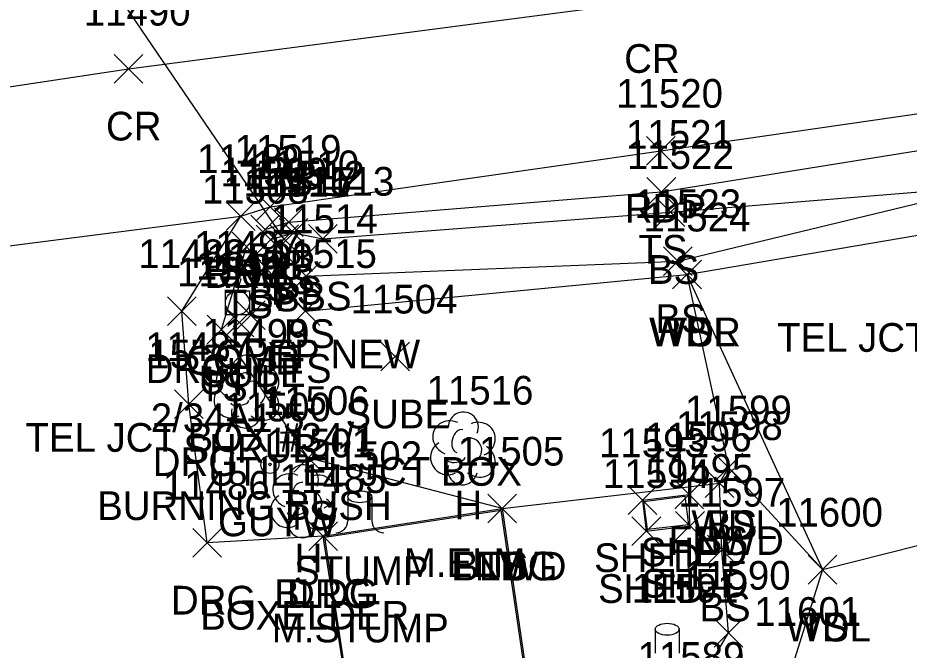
# Model space of a CAD drawing. Extents: x 1439173 to 1457902, y 641926 to 659889.
# Drawn here: x 1448144 to 1448206.1, y 648448.8 to 648492.8 of the extents above; entities that cross this region are included whole.
import ezdxf

# ---------------------------------------------------------------- set-up
doc = ezdxf.new("R2010")
doc.units = 0
for name, color, linetype in [('D_A', 7, 'Continuous'), ('D_C', 7, 'Continuous'), ('D_I', 7, 'Continuous'), ('D_TIC', 7, 'Continuous'), ('DCP', 7, 'Continuous'), ('L_A', 7, 'Continuous'), ('L_C', 7, 'Continuous'), ('L_I', 7, 'Continuous'), ('L_TIC', 7, 'Continuous'), ('LAWA', 7, 'Continuous'), ('LBC', 7, 'Continuous'), ('LELB', 7, 'Continuous'), ('Level 5', 7, 'Continuous'), ('LFNC', 7, 'Continuous'), ('LSH', 7, 'Continuous'), ('LTD', 7, 'Continuous'), ('LTS', 7, 'Continuous'), ('P_A', 7, 'Continuous'), ('P_I', 7, 'Continuous'), ('P_TIC', 7, 'Continuous'), ('PET', 7, 'Continuous'), ('PRC', 7, 'Continuous'), ('R_A', 7, 'Continuous'), ('R_I', 7, 'Continuous'), ('R_TIC', 7, 'Continuous'), ('RDG', 7, 'Continuous'), ('U_A', 7, 'Continuous'), ('U_C', 7, 'Continuous'), ('U_I', 7, 'Continuous'), ('U_TIC', 7, 'Continuous'), ('UDEFAULT', 7, 'Continuous'), ('UP', 7, 'Continuous'), ('UPGW', 7, 'Continuous')]:
    doc.layers.add(name, color=color, linetype=linetype)

msp = doc.modelspace()

# ---------------------------------------------------------------- linework, layer by layer
at = {"layer": 'D_TIC'}
for points in [[(1448161.578, 648476.403), (1448163.578, 648478.403)], [(1448163.578, 648476.403), (1448161.578, 648478.403)]]:
    msp.add_lwpolyline(points, dxfattribs=at)
at = {"layer": 'DCP'}
msp.add_lwpolyline([(1448162.578, 648477.403), (1448145.284, 648502.821)], dxfattribs=at)
at = {"layer": 'L_TIC'}
for points in [[(1448187.842, 648479.696), (1448189.842, 648481.696)], [(1448189.842, 648479.696), (1448187.842, 648481.696)], [(1448188.473, 648478.289), (1448190.473, 648480.289)], [(1448190.473, 648478.289), (1448188.473, 648480.289)], [(1448160.26, 648477.072), (1448162.26, 648479.072)], [(1448162.26, 648477.072), (1448160.26, 648479.072)], [(1448161.908, 648477.578), (1448163.908, 648479.578)], [(1448163.908, 648477.578), (1448161.908, 648479.578)], [(1448162.221, 648476.847), (1448164.221, 648478.847)], [(1448164.221, 648476.847), (1448162.221, 648478.847)], [(1448164.264, 648476.433), (1448166.264, 648478.433)], [(1448166.264, 648476.433), (1448164.264, 648478.433)], [(1448158.957, 648475.879), (1448160.957, 648477.879)], [(1448160.957, 648475.879), (1448158.957, 648477.879)], [(1448158.957, 648475.879), (1448160.957, 648477.879)], [(1448160.957, 648475.879), (1448158.957, 648477.879)], [(1448160.639, 648476.369), (1448162.639, 648478.369)], [(1448162.639, 648476.369), (1448160.639, 648478.369)], [(1448160.639, 648476.369), (1448162.639, 648478.369)], [(1448162.639, 648476.369), (1448160.639, 648478.369)], [(1448188.986, 648474.871), (1448190.986, 648476.871)], [(1448190.986, 648474.871), (1448188.986, 648476.871)], [(1448189.629, 648473.939), (1448191.629, 648475.939)], [(1448191.629, 648473.939), (1448189.629, 648475.939)], [(1448189.629, 648473.939), (1448191.629, 648475.939)], [(1448191.629, 648473.939), (1448189.629, 648475.939)], [(1448189.629, 648473.939), (1448191.629, 648475.939)], [(1448191.629, 648473.939), (1448189.629, 648475.939)], [(1448163.107, 648473.82), (1448165.107, 648475.82)], [(1448165.107, 648473.82), (1448163.107, 648475.82)], [(1448163.054, 648471.397), (1448165.054, 648473.397)], [(1448165.054, 648471.397), (1448163.054, 648473.397)], [(1448157.215, 648470.117), (1448159.215, 648472.117)], [(1448159.215, 648470.117), (1448157.215, 648472.117)], [(1448163.248, 648461.163), (1448165.248, 648463.163)], [(1448165.248, 648461.163), (1448163.248, 648463.163)], [(1448192.523, 648460.509), (1448194.523, 648462.509)], [(1448194.523, 648460.509), (1448192.523, 648462.509)], [(1448192.523, 648460.509), (1448194.523, 648462.509)], [(1448194.523, 648460.509), (1448192.523, 648462.509)], [(1448191.884, 648459.41), (1448193.884, 648461.41)], [(1448193.884, 648459.41), (1448191.884, 648461.41)], [(1448191.884, 648459.41), (1448193.884, 648461.41)], [(1448193.884, 648459.41), (1448191.884, 648461.41)], [(1448189.774, 648458.618), (1448191.774, 648460.618)], [(1448191.774, 648458.618), (1448189.774, 648460.618)], [(1448189.774, 648458.618), (1448191.774, 648460.618)], [(1448191.774, 648458.618), (1448189.774, 648460.618)], [(1448186.525, 648458.217), (1448188.525, 648460.217)], [(1448188.525, 648458.217), (1448186.525, 648460.217)], [(1448186.525, 648458.217), (1448188.525, 648460.217)], [(1448188.525, 648458.217), (1448186.525, 648460.217)], [(1448176.753, 648457.634), (1448178.753, 648459.634)], [(1448178.753, 648457.634), (1448176.753, 648459.634)], [(1448176.753, 648457.634), (1448178.753, 648459.634)], [(1448178.753, 648457.634), (1448176.753, 648459.634)], [(1448176.753, 648457.634), (1448178.753, 648459.634)], [(1448178.753, 648457.634), (1448176.753, 648459.634)], [(1448186.798, 648456.068), (1448188.798, 648458.068)], [(1448188.798, 648456.068), (1448186.798, 648458.068)], [(1448189.838, 648456.432), (1448191.838, 648458.432)], [(1448191.838, 648456.432), (1448189.838, 648458.432)], [(1448164.288, 648455.721), (1448166.288, 648457.721)], [(1448166.288, 648455.721), (1448164.288, 648457.721)], [(1448192.054, 648454.775), (1448194.054, 648456.775)], [(1448194.054, 648454.775), (1448192.054, 648456.775)], [(1448199.075, 648453.384), (1448201.075, 648455.384)], [(1448201.075, 648453.384), (1448199.075, 648455.384)], [(1448199.075, 648453.384), (1448201.075, 648455.384)], [(1448201.075, 648453.384), (1448199.075, 648455.384)], [(1448192.52, 648448.987), (1448194.52, 648450.987)], [(1448194.52, 648448.987), (1448192.52, 648450.987)]]:
    msp.add_lwpolyline(points, dxfattribs=at)
at = {"layer": 'LAWA'}
for points in [[(1448190.629, 648474.939), (1448211.876, 648478.558), (1448243.911, 648484.274), (1448288.541, 648486.145)], [(1448190.629, 648474.939), (1448193.523, 648461.509), (1448200.075, 648454.384), (1448215.683, 648458.346), (1448231.84, 648464.378), (1448253.164, 648461.718), (1448267.336, 648469.933), (1448275.53, 648473.684), (1448293.935, 648473.888)]]:
    msp.add_lwpolyline(points, dxfattribs=at)
at = {"layer": 'LBC'}
for points in [[(1448187.525, 648459.217), (1448187.798, 648457.068), (1448190.838, 648457.432), (1448190.774, 648459.618)], [(1448187.525, 648459.217), (1448190.774, 648459.618)], [(1448167.721, 648440.899), (1448165.288, 648456.721), (1448177.753, 648458.634), (1448180.14, 648442.318)]]:
    msp.add_lwpolyline(points, dxfattribs=at)
at = {"layer": 'LELB'}
for points in [[(1448161.639, 648477.369), (1448164.107, 648474.82), (1448189.986, 648475.871), (1448211.658, 648481.09), (1448243.08, 648487.51), (1448287.62, 648492.652)], [(1448177.753, 648458.634), (1448164.248, 648462.163), (1448158.215, 648471.117), (1448159.957, 648476.879), (1448161.26, 648478.072), (1448162.908, 648478.578), (1448188.842, 648480.696), (1448211.224, 648484.295), (1448243.08, 648487.51)], [(1448161.639, 648477.369), (1448163.221, 648477.847), (1448165.264, 648477.433), (1448189.473, 648479.289), (1448211.658, 648481.09)], [(1448159.957, 648476.879), (1448164.054, 648472.397), (1448190.629, 648474.939), (1448200.075, 648454.384), (1448197.903, 648447.47)], [(1448183.307, 648434.595), (1448184.99, 648437.899), (1448190.222, 648444.338), (1448193.52, 648449.987), (1448193.054, 648455.775), (1448192.884, 648460.41), (1448193.523, 648461.509)]]:
    msp.add_lwpolyline(points, dxfattribs=at)
at = {"layer": 'Level 5'}
for p, q in [((1448187.636, 648459.132), (1448190.491, 648459.495)), ((1448190.491, 648459.495), (1448190.726, 648457.516)), ((1448187.884, 648457.178), (1448187.636, 648459.132)), ((1448165.403, 648456.636), (1448177.676, 648458.519)), ((1448177.676, 648458.519), (1448180.027, 648442.402)), ((1448190.726, 648457.516), (1448187.884, 648457.178)), ((1448187.884, 648457.178), (1448187.884, 648457.178)), ((1448167.804, 648441.009), (1448165.403, 648456.636)), ((1448165.403, 648456.636), (1448165.403, 648456.636))]:
    msp.add_line(p, q, dxfattribs=at)
at = {"layer": 'LFNC'}
msp.add_lwpolyline([(1448177.753, 648458.634), (1448192.884, 648460.41)], dxfattribs=at)
at = {"layer": 'LSH'}
msp.add_line((1448159.937, 648466.84), (1448159.937, 648466.84), dxfattribs=at)
msp.add_line((1448159.937, 648466.84), (1448159.937, 648466.84), dxfattribs=at)
msp.add_arc((1448159.983, 648468.274), 1.047, 335.52715, 180.95627, dxfattribs=at)
for centre, major_axis, ratio, start_param, end_param in [((1448159.145, 648467.507), (1.21, -0.512), 0.895232, 1.570796, 4.712389), ((1448160.978, 648467.424), (-1.141, -0.483), 0.949671, 1.570796, 4.712389), ((1448159.728, 648467.299), (-0.208, -0.792), 0.645439, 3.141593, 6.283185), ((1448160.437, 648466.674), (-0.5, 0.667), 0.989748, 3.141593, 6.283185), ((1448158.854, 648466.132), (0.584, -1.042), 0.959034, 3.141593, 6.283185), ((1448160.937, 648466.007), (-1.09, 0.792), 0.841452, 1.570796, 4.712389), ((1448159.479, 648466.09), (-0.625, -0.083), 0.423636, 0, 3.141593), ((1448159.937, 648465.34), (0.265, 1.061), 0.942809, 1.570796, 4.712389)]:
    msp.add_ellipse(centre, major_axis=major_axis, ratio=ratio, start_param=start_param, end_param=end_param, dxfattribs=at)
at = {"layer": 'LTD'}
for p, q in [((1448175.009, 648462.88), (1448175.009, 648462.88)), ((1448175.009, 648462.88), (1448175.009, 648462.88)), ((1448163.87, 648459.201), (1448163.87, 648459.201)), ((1448163.87, 648459.201), (1448163.87, 648459.201))]:
    msp.add_line(p, q, dxfattribs=at)
for centre in [(1448175.056, 648464.314), (1448163.917, 648460.635)]:
    msp.add_arc(centre, 1.047, 335.52715, 180.95627, dxfattribs=at)
for centre, major_axis, ratio, start_param, end_param in [((1448174.217, 648463.546), (1.21, -0.512), 0.895232, 1.570796, 4.712389), ((1448176.051, 648463.463), (-1.141, -0.483), 0.949671, 1.570796, 4.712389), ((1448174.801, 648463.338), (-0.208, -0.792), 0.645439, 3.141593, 6.283185), ((1448175.509, 648462.713), (-0.5, 0.667), 0.989748, 3.141593, 6.283185), ((1448173.926, 648462.171), (0.584, -1.042), 0.959034, 3.141593, 6.283185), ((1448176.009, 648462.046), (-1.09, 0.792), 0.841452, 1.570796, 4.712389), ((1448174.551, 648462.13), (-0.625, -0.083), 0.423636, 0, 3.141593), ((1448163.078, 648459.868), (1.21, -0.512), 0.895232, 1.570796, 4.712389), ((1448164.912, 648459.785), (-1.141, -0.483), 0.949671, 1.570796, 4.712389), ((1448175.009, 648461.38), (0.265, 1.061), 0.942809, 1.570796, 4.712389), ((1448163.662, 648459.659), (-0.208, -0.792), 0.645439, 3.141593, 6.283185), ((1448164.37, 648459.035), (-0.5, 0.667), 0.989748, 3.141593, 6.283185), ((1448162.787, 648458.493), (0.584, -1.042), 0.959034, 3.141593, 6.283185), ((1448164.87, 648458.368), (-1.09, 0.792), 0.841452, 1.570796, 4.712389), ((1448163.87, 648457.701), (0.265, 1.061), 0.942809, 1.570796, 4.712389), ((1448163.412, 648458.451), (-0.625, -0.083), 0.423636, 0, 3.141593)]:
    msp.add_ellipse(centre, major_axis=major_axis, ratio=ratio, start_param=start_param, end_param=end_param, dxfattribs=at)
at = {"layer": 'LTS'}
for p, q in [((1448167.017, 648459.46), (1448167.017, 648457.793)), ((1448168.684, 648459.293), (1448168.684, 648459.46)), ((1448168.684, 648459.46), (1448168.684, 648457.793)), ((1448167.851, 648458.317), (1448167.851, 648458.317)), ((1448167.851, 648458.317), (1448167.851, 648458.317)), ((1448167.851, 648458.293), (1448167.851, 648458.293)), ((1448188.418, 648450.231), (1448188.418, 648448.565)), ((1448190.085, 648450.065), (1448190.085, 648450.231)), ((1448190.085, 648450.231), (1448190.085, 648448.565)), ((1448189.252, 648449.089), (1448189.252, 648449.089)), ((1448189.252, 648449.089), (1448189.252, 648449.089)), ((1448189.252, 648449.065), (1448189.252, 648449.065))]:
    msp.add_line(p, q, dxfattribs=at)
for centre in [(1448167.851, 648458.317), (1448189.252, 648449.089)]:
    msp.add_circle(centre, 0.0833, dxfattribs=at)
for centre, start, end in [((1448166.184, 648457.793), 270, 360), ((1448169.517, 648457.793), 180, 270)]:
    msp.add_arc(centre, 0.833, start, end, dxfattribs=at)
for centre in [(1448167.851, 648459.46), (1448189.252, 648450.231)]:
    msp.add_ellipse(centre, major_axis=(-0.833, 0), ratio=0.5, dxfattribs=at)
at = {"layer": 'P_TIC'}
for points in [[(1448150.738, 648488.276), (1448152.738, 648490.276)], [(1448152.738, 648488.276), (1448150.738, 648490.276)], [(1448187.813, 648482.556), (1448189.813, 648484.556)], [(1448189.813, 648482.556), (1448187.813, 648484.556)], [(1448160.594, 648478.66), (1448162.594, 648480.66)], [(1448162.594, 648478.66), (1448160.594, 648480.66)], [(1448158.55, 648478.002), (1448160.55, 648480.002)], [(1448160.55, 648478.002), (1448158.55, 648480.002)]]:
    msp.add_lwpolyline(points, dxfattribs=at)
at = {"layer": 'PET'}
msp.add_lwpolyline([(1447978.583, 648406.375), (1447977.886, 648417.746), (1447980.91, 648428.156), (1447987.092, 648439.013), (1448002.941, 648452.418), (1448017.908, 648457.537), (1448024.587, 648458.978), (1448039.611, 648462.271), (1448066.695, 648466.34), (1448109.139, 648472.059), (1448128.899, 648475.074), (1448159.55, 648479.002), (1448161.594, 648479.66), (1448188.813, 648483.556), (1448210.957, 648486.761), (1448242.785, 648491.042), (1448288.098, 648496.39)], dxfattribs=at)
at = {"layer": 'PRC'}
msp.add_lwpolyline([(1447970.563, 648463.482), (1447981.87, 648464.482), (1448009.331, 648468.53), (1448043.064, 648473.286), (1448068.174, 648477.126), (1448107.831, 648482.64), (1448151.738, 648489.276), (1448187.823, 648493.987), (1448208.327, 648496.936), (1448242.318, 648501.462), (1448287.992, 648507.166)], dxfattribs=at)
at = {"layer": 'R_TIC'}
for points in [[(1448158.55, 648478.002), (1448160.55, 648480.002)], [(1448160.55, 648478.002), (1448158.55, 648480.002)], [(1448154.447, 648471.384), (1448156.447, 648473.384)], [(1448156.447, 648471.384), (1448154.447, 648473.384)], [(1448154.94, 648464.91), (1448156.94, 648466.91)], [(1448156.94, 648464.91), (1448154.94, 648466.91)], [(1448164.288, 648455.721), (1448166.288, 648457.721)], [(1448166.288, 648455.721), (1448164.288, 648457.721)], [(1448156.208, 648455.258), (1448158.208, 648457.258)], [(1448158.208, 648455.258), (1448156.208, 648457.258)]]:
    msp.add_lwpolyline(points, dxfattribs=at)
at = {"layer": 'RDG'}
msp.add_lwpolyline([(1448165.288, 648456.721), (1448157.208, 648456.258), (1448155.94, 648465.91), (1448155.447, 648472.384), (1448159.55, 648479.002)], dxfattribs=at)
at = {"layer": 'U_TIC'}
for points in [[(1448159.252, 648471.115), (1448161.252, 648473.115)], [(1448161.252, 648471.115), (1448159.252, 648473.115)], [(1448169.312, 648468.226), (1448171.312, 648470.226)], [(1448171.312, 648468.226), (1448169.312, 648470.226)]]:
    msp.add_lwpolyline(points, dxfattribs=at)
at = {"layer": 'UDEFAULT'}
for points in [[(1448158.458, 648470.593), (1448160.458, 648472.593)], [(1448160.458, 648470.593), (1448158.458, 648472.593)]]:
    msp.add_lwpolyline(points, dxfattribs=at)
at = {"layer": 'UP'}
for p, q in [((1448159.57, 648474.633), (1448159.32, 648473.799)), ((1448158.487, 648472.133), (1448158.487, 648473.799)), ((1448158.487, 648473.799), (1448160.153, 648473.799)), ((1448160.153, 648473.799), (1448160.153, 648472.133)), ((1448159.32, 648472.966), (1448159.32, 648472.966)), ((1448160.153, 648472.133), (1448158.487, 648472.133)), ((1448159.07, 648471.299), (1448159.32, 648472.133))]:
    msp.add_line(p, q, dxfattribs=at)
msp.add_circle((1448159.32, 648472.966), 0.833, dxfattribs=at)
at = {"layer": 'UPGW'}
for radius in [0.625, 0.0833]:
    msp.add_circle((1448161.586, 648461.71), radius, dxfattribs=at)

# ---------------------------------------------------------------- texts
at = {"layer": 'D_A'}
msp.add_text('P', height=2, dxfattribs=at).set_placement((1448161.956, 648472.403))
at = {"layer": 'D_C'}
msp.add_text('15" CPEP NEW', height=2, dxfattribs=at).set_placement((1448153.114, 648468.403))
at = {"layer": 'D_I'}
msp.add_text('11517', height=2, dxfattribs=at).set_placement((1448160.122, 648480.403))
at = {"layer": 'L_A'}
for s, p in [('TS', (1448187.252, 648475.696)), ('BS', (1448187.914, 648474.289)), ('TS', (1448161.318, 648473.578)), ('TS', (1448159.67, 648473.072)), ('BS', (1448161.662, 648472.847)), ('BS', (1448160.08, 648472.369)), ('BS', (1448160.08, 648472.369)), ('BS', (1448163.705, 648472.433)), ('TS', (1448158.366, 648471.879)), ('TS', (1448158.366, 648471.879)), ('BS', (1448188.427, 648470.871)), ('BS', (1448162.548, 648469.82)), ('WDR', (1448187.991, 648469.939)), ('WDL', (1448188.046, 648469.939)), ('TS', (1448189.038, 648469.939)), ('TS', (1448162.464, 648467.397)), ('TS', (1448156.624, 648466.117)), ('SHRUB', (1448155.567, 648461.84)), ('H', (1448174.442, 648457.88)), ('TS', (1448162.657, 648457.163)), ('WDL', (1448190.94, 648456.509)), ('BS', (1448191.964, 648456.509)), ('FNWD', (1448189.349, 648455.41)), ('BS', (1448191.325, 648455.41)), ('H', (1448163.303, 648454.201)), ('SHED', (1448184.162, 648454.217)), ('SHED', (1448184.162, 648454.217)), ('SHED', (1448187.412, 648454.618)), ('SHED', (1448187.412, 648454.618)), ('FNWD', (1448174.217, 648453.634)), ('BLDG', (1448174.343, 648453.634)), ('TS', (1448176.162, 648453.634)), ('STUMP', (1448163.271, 648453.32)), ('SHED', (1448187.476, 648452.432)), ('BLDG', (1448161.879, 648451.721)), ('SHED', (1448184.436, 648452.068)), ('BS', (1448191.495, 648450.775)), ('WDL', (1448197.492, 648449.384)), ('TS', (1448198.484, 648449.384))]:
    msp.add_text(s, height=2, dxfattribs=at).set_placement(p)
at = {"layer": 'L_C'}
for s, p in [('BURNING BUSH', (1448149.559, 648457.84)), ('M.ELM', (1448170.915, 648453.88)), ('BOXELDER', (1448156.728, 648450.201)), ('M.STUMP', (1448161.712, 648449.32))]:
    msp.add_text(s, height=2, dxfattribs=at).set_placement(p)
at = {"layer": 'L_I'}
for s, p in [('11521', (1448186.386, 648483.696)), ('11522', (1448186.45, 648482.289)), ('11510', (1448160.365, 648481.578)), ('11509', (1448158.15, 648481.072)), ('11512', (1448160.764, 648480.847)), ('11511', (1448159.749, 648480.369)), ('11511', (1448159.749, 648480.369)), ('11513', (1448162.807, 648480.433)), ('11508', (1448156.854, 648479.879)), ('11508', (1448156.854, 648479.879)), ('11523', (1448186.962, 648478.871)), ('11514', (1448161.65, 648477.82)), ('11524', (1448187.605, 648477.939)), ('11524', (1448187.605, 648477.939)), ('11524', (1448187.605, 648477.939)), ('11515', (1448161.597, 648475.397)), ('11507', (1448155.112, 648474.117)), ('11499', (1448156.905, 648469.84)), ('11516', (1448172.497, 648465.88)), ('11506', (1448161.091, 648465.163)), ('11599', (1448190.492, 648464.509)), ('11599', (1448190.492, 648464.509)), ('11598', (1448189.86, 648463.41)), ('11598', (1448189.86, 648463.41)), ('11501', (1448161.335, 648462.201)), ('11593', (1448184.501, 648462.217)), ('11593', (1448184.501, 648462.217)), ('11596', (1448187.695, 648462.618)), ('11596', (1448187.695, 648462.618)), ('11505', (1448174.651, 648461.634)), ('11505', (1448174.651, 648461.634)), ('11505', (1448174.651, 648461.634)), ('11502', (1448164.744, 648461.32)), ('11595', (1448187.814, 648460.432)), ('11485', (1448162.264, 648459.721)), ('11594', (1448184.774, 648460.068)), ('11597', (1448190.03, 648458.775)), ('11600', (1448196.838, 648457.384)), ('11600', (1448196.838, 648457.384)), ('11590', (1448190.41, 648452.987)), ('11591', (1448186.791, 648452.092)), ('11601', (1448195.32, 648450.47)), ('11601', (1448195.32, 648450.47)), ('11589', (1448187.191, 648447.338))]:
    msp.add_text(s, height=2, dxfattribs=at).set_placement(p)
at = {"layer": 'P_A'}
for s, p in [('CR', (1448186.256, 648488.987)), ('CR', (1448150.171, 648484.276)), ('RDP', (1448186.301, 648478.556)), ('RDP', (1448159.082, 648474.66)), ('RDP', (1448157.038, 648474.002))]:
    msp.add_text(s, height=2, dxfattribs=at).set_placement(p)
at = {"layer": 'P_I'}
for s, p in [('11490', (1448148.628, 648492.276)), ('11520', (1448185.703, 648486.556)), ('11519', (1448159.129, 648482.66)), ('11489', (1448156.518, 648482.002))]:
    msp.add_text(s, height=2, dxfattribs=at).set_placement(p)
at = {"layer": 'R_A'}
for p in [(1448157.038, 648474.002), (1448152.935, 648467.384), (1448153.428, 648460.91), (1448162.776, 648451.721), (1448154.696, 648451.258)]:
    msp.add_text('DRG', height=2, dxfattribs=at).set_placement(p)
at = {"layer": 'R_I'}
for s, p in [('11489', (1448156.518, 648482.002)), ('11488', (1448152.423, 648475.384)), ('11487', (1448152.916, 648468.91)), ('11485', (1448162.264, 648459.721)), ('11486', (1448154.129, 648459.258)), ('11601', (1448195.32, 648450.47))]:
    msp.add_text(s, height=2, dxfattribs=at).set_placement(p)
at = {"layer": 'U_A'}
for s, p in [('COMB', (1448155.706, 648467.966)), ('SUBE', (1448156.787, 648467.115)), ('UTIL', (1448156.623, 648466.593)), ('SUBE', (1448166.848, 648464.226)), ('GUYW', (1448157.98, 648456.71))]:
    msp.add_text(s, height=2, dxfattribs=at).set_placement(p)
at = {"layer": 'U_C'}
for s, p in [('TEL JCT BOX 34/A1', (1448196.9, 648469.558)), ('2/34A1.5', (1448153.289, 648463.966)), ('TEL JCT BOX #34/1', (1448144.56, 648462.593)), ('UTIL EL JCT BOX', (1448157.289, 648460.226))]:
    msp.add_text(s, height=2, dxfattribs=at).set_placement(p)
at = {"layer": 'U_I'}
for s, p in [('11497', (1448156.296, 648475.966)), ('11498', (1448156.434, 648474.593)), ('11503', (1448157.15, 648475.115)), ('11504', (1448167.21, 648472.226)), ('11500', (1448158.397, 648464.71))]:
    msp.add_text(s, height=2, dxfattribs=at).set_placement(p)

doc.saveas('drawing.dxf')
